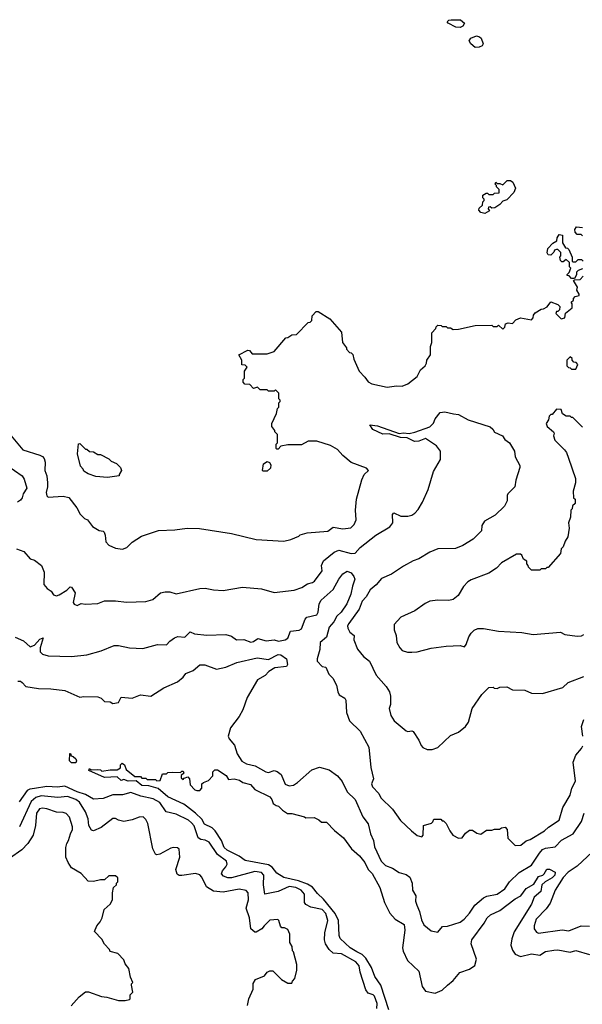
# Model space of a CAD drawing. Extents: x 2210602 to 2357277, y 510288 to 673808.
# Tile 409 of 464: x 2324709 to 2328793, y 629016 to 636170. Entities that reach past the tile are written whole.
import ezdxf

# ---------------------------------------------------------------- set-up
doc = ezdxf.new("R2010")
doc.units = 0

msp = doc.modelspace()

# ---------------------------------------------------------------- linework, layer by layer
at = {"layer": '0CON05XD'}
for points in [[(2327905, 636113.8), (2327875, 636116.2), (2327820, 636145), (2327812.5, 636155), (2327823.9, 636166.1), (2327840.5, 636169.5), (2327907.8, 636167.8), (2327936.7, 636145), (2327925, 636123.3), (2327905, 636113.8)], [(2328015, 635967.5), (2327983.6, 635993.6), (2327972.5, 636015), (2327983.6, 636036.4), (2328025, 636052.5), (2328046.1, 636046.1), (2328057.5, 636035), (2328072.5, 635995), (2328065, 635980), (2328045, 635970), (2328015, 635967.5)], [(2328085, 634762.5), (2328055, 634767.5), (2328042.5, 634785), (2328045, 634800), (2328068.3, 634821.7), (2328070, 634845), (2328080, 634855), (2328080, 634865), (2328070, 634875), (2328070, 634895), (2328095, 634910), (2328105, 634910), (2328115, 634900), (2328145, 634900), (2328155, 634910), (2328188.3, 634911.7), (2328190, 634935), (2328170, 634955), (2328170, 634965), (2328160, 634975), (2328165, 634990), (2328175, 634980), (2328195, 634980), (2328215, 634970), (2328248.3, 635001.7), (2328271.7, 635001.7), (2328289.3, 634989.3), (2328307.5, 634945), (2328296.4, 634913.6), (2328245, 634860), (2328215, 634850), (2328193, 634827), (2328157, 634803), (2328135, 634800), (2328125, 634810), (2328111.7, 634808.3), (2328110, 634795), (2328118.3, 634781.7), (2328085, 634762.5)], [(2328795, 634360), (2328761.7, 634348.3), (2328750, 634335), (2328750, 634315), (2328735, 634290), (2328715, 634290), (2328698.3, 634308.3), (2328681.7, 634311.7), (2328681.7, 634318.3), (2328698.3, 634331.7), (2328710, 634365), (2328700, 634375), (2328700, 634405), (2328675, 634427.5), (2328655, 634410), (2328645, 634410), (2328635, 634420), (2328630, 634445), (2328637.5, 634455), (2328637, 634477), (2328615, 634500), (2328605, 634500), (2328590, 634495), (2328585, 634480), (2328565, 634457.5), (2328545, 634460), (2328537.5, 634475), (2328541.7, 634508.3), (2328580, 634545), (2328608.3, 634561.7), (2328610, 634585), (2328625, 634610), (2328650, 634605), (2328648.3, 634548.3), (2328671.7, 634511.7), (2328685, 634510), (2328695, 634500), (2328720, 634445), (2328720, 634415), (2328725, 634410), (2328745, 634410), (2328762.5, 634427.5), (2328786.4, 634426.4), (2328800, 634415)], [(2328795, 634600), (2328785, 634610), (2328755, 634610), (2328740, 634625), (2328737.5, 634645), (2328750, 634665), (2328795, 634660)], [(2325455, 632323.3), (2325486.1, 632333.9), (2325525, 632372.5), (2325591.7, 632418.3), (2325715, 632458.8), (2325835, 632463.8), (2325925, 632476.2), (2326013.6, 632473.6), (2326245, 632436.7), (2326425, 632393.3), (2326625, 632380), (2326677, 632393), (2326735, 632417.5), (2326745, 632427.5), (2326795, 632442.5), (2326946.4, 632453.6), (2326985, 632483.3), (2327055, 632471.2), (2327111.7, 632478.3), (2327137.3, 632502.7), (2327150, 632535), (2327146, 632605), (2327153.8, 632685), (2327193, 632827), (2327210, 632865), (2327240, 632895), (2327225, 632910), (2327115, 632953.3), (2327055, 633003.3), (2327015.8, 633045.8), (2326965, 633076.7), (2326865, 633107.5), (2326803, 633107), (2326755, 633080), (2326655, 633080), (2326605, 633070), (2326585, 633050), (2326575, 633050), (2326570, 633055), (2326570, 633085), (2326580, 633095), (2326580, 633155), (2326560, 633175), (2326560, 633185), (2326540, 633215), (2326540, 633235), (2326571.7, 633308.3), (2326580, 633345), (2326590, 633355), (2326590, 633385), (2326600, 633395), (2326600, 633405), (2326590, 633415), (2326590, 633455), (2326565, 633480), (2326555, 633470), (2326515, 633470), (2326505, 633480), (2326455, 633480), (2326435, 633500), (2326405, 633490), (2326378.3, 633518.3), (2326341.7, 633521.7), (2326330, 633535), (2326330, 633555), (2326340, 633565), (2326340, 633615), (2326360, 633645), (2326345, 633660), (2326321.7, 633661.7), (2326320, 633695), (2326300, 633735), (2326365, 633768.8), (2326376.7, 633765), (2326395, 633742.5), (2326505, 633742.5), (2326555, 633760), (2326641.7, 633858.3), (2326655, 633860), (2326685, 633880), (2326718.3, 633881.7), (2326801.7, 633968.3), (2326818.3, 633971.7), (2326830, 633985), (2326831.7, 634018.3), (2326861.7, 634048.3), (2326875, 634050), (2326960, 633995), (2327045, 633900), (2327052.5, 633825), (2327080, 633785), (2327080, 633775), (2327101.7, 633751.7), (2327115, 633750), (2327127, 633737), (2327133, 633703), (2327172.5, 633615), (2327215, 633572.5), (2327238.8, 633538.8), (2327264.2, 633524.2), (2327375, 633498.8), (2327445, 633510), (2327485, 633506.7), (2327525, 633523.3), (2327595, 633577.5), (2327617.5, 633625), (2327652.5, 633655), (2327662.5, 633675), (2327663, 633697), (2327690, 633735), (2327690, 633795), (2327700, 633825), (2327700, 633895), (2327730, 633925), (2327731.7, 633938.3), (2327745, 633950), (2327767, 633947), (2327775, 633940), (2327805, 633940), (2327815, 633930), (2327835, 633930), (2327855, 633917.5), (2327895, 633920), (2328015, 633947.5), (2328135, 633950), (2328145, 633940), (2328175, 633940), (2328185, 633950), (2328215, 633920), (2328230, 633935), (2328235, 633960), (2328255, 633967.5), (2328287, 633963), (2328311.2, 633988.8), (2328345, 634002.5), (2328425, 633990), (2328437, 634003), (2328438.3, 634021.7), (2328450.7, 634039.3), (2328493, 634067), (2328511.7, 634068.3), (2328536.7, 634083.3), (2328565, 634120), (2328615, 634100), (2328630, 634085), (2328628.3, 634061.7), (2328615, 634050), (2328605, 634050), (2328600, 634035), (2328640, 633995), (2328665, 634002.5), (2328671.7, 634038.3), (2328720, 634075), (2328720, 634105), (2328711.7, 634118.3), (2328728.3, 634131.7), (2328730, 634145), (2328741.7, 634158.3), (2328770, 634165), (2328770, 634175), (2328752.5, 634205), (2328757, 634227), (2328730, 634275), (2328735, 634280), (2328778.3, 634281.7), (2328800, 634305)], [(2328745, 633630), (2328760, 633665), (2328748.3, 633678.3), (2328731.7, 633681.7), (2328720, 633695), (2328718.3, 633708.3), (2328705, 633720), (2328680, 633695), (2328680, 633655), (2328691.7, 633641.7), (2328705, 633640), (2328715, 633630), (2328745, 633630)], [(2324685, 632324.2), (2324738.8, 632305), (2324783.3, 632253.3), (2324815, 632243.3), (2324866.7, 632205), (2324886, 632155), (2324882.5, 632065), (2324907, 632037), (2324936.4, 632016.4), (2324955, 631990), (2324975, 631982.5), (2324995, 631990), (2325050, 632025), (2325075, 632050), (2325085, 632047.5), (2325111.2, 632005), (2325097.5, 631935), (2325103.6, 631923.6), (2325125, 631912.5), (2325155, 631926.7), (2325185, 631922.5), (2325275, 631926.7), (2325325, 631946.7), (2325405, 631946.7), (2325485, 631937.5), (2325625, 631943.3), (2325675, 631957.5), (2325730, 632005), (2325765, 632013.3), (2325797.5, 632012.5), (2325845, 631997.5), (2326015, 632036.2), (2326055, 632038.8), (2326115, 632027.5), (2326185, 632023.3), (2326325, 632047.5), (2326465, 632033.3), (2326555, 632006.7), (2326700, 632025), (2326755.9, 632044.1), (2326798.3, 632071.7), (2326835, 632080), (2326849.3, 632090.7), (2326903.3, 632165), (2326900, 632205), (2326915, 632238.8), (2326990.2, 632299.8), (2327025, 632315.6), (2327115, 632290), (2327145, 632292.9), (2327180, 632335), (2327295, 632423.8), (2327395.8, 632484.2), (2327416.7, 632515), (2327413.8, 632575), (2327423.9, 632586.1), (2327475, 632562.5), (2327527.1, 632562.9), (2327555, 632570.8), (2327576.2, 632585), (2327600.3, 632609.7), (2327632, 632665), (2327674.1, 632755.9), (2327712.7, 632887.3), (2327763.3, 632975), (2327763.3, 633035), (2327735, 633072.5), (2327655, 633125.8), (2327605, 633108.2), (2327575.6, 633105.6), (2327521.7, 633131.7), (2327473.4, 633133.4), (2327389.7, 633159.7), (2327345, 633158.1), (2327272.4, 633192.4), (2327250, 633225), (2327305, 633217.7), (2327463.9, 633163.9), (2327495, 633168.9), (2327535, 633164), (2327577.4, 633172.6), (2327685, 633212.5), (2327713, 633237), (2327725, 633270), (2327760, 633315), (2327795, 633321.2), (2327857.5, 633305), (2327895, 633300), (2327965, 633262.5), (2328125, 633211.2), (2328144.1, 633194.1), (2328155, 633173.3), (2328212.5, 633145), (2328230.5, 633120.5), (2328263.3, 633095), (2328301.2, 633035), (2328304.3, 632994.3), (2328339.3, 632930.7), (2328340, 632915), (2328310, 632825), (2328303.3, 632775), (2328252.5, 632725), (2328247, 632713), (2328247.5, 632675), (2328227.5, 632635), (2328160.3, 632569.7), (2328083.3, 632525), (2328062.5, 632495), (2328060, 632455), (2328000, 632395), (2327925, 632350), (2327871.7, 632328.3), (2327745, 632324), (2327685, 632301.4), (2327606.9, 632253.1), (2327565, 632237.5), (2327495, 632198.8), (2327408.5, 632141.5), (2327335, 632108.6), (2327295.5, 632064.5), (2327251.9, 632028.1), (2327223.1, 631976.9), (2327195, 631944), (2327172.1, 631887.9), (2327097.6, 631782.4), (2327089.2, 631765), (2327089.5, 631749.5), (2327105, 631720), (2327137.5, 631695), (2327133.9, 631663.9), (2327161.2, 631595), (2327205, 631543.3), (2327248.3, 631508.3), (2327296.4, 631406.4), (2327370, 631325), (2327392.5, 631285), (2327400, 631255), (2327400, 631195), (2327390, 631165), (2327403.8, 631115), (2327426.7, 631075), (2327515, 631003.8), (2327525, 630998.8), (2327555, 631003.3), (2327565, 630997.5), (2327606.7, 630935), (2327622.5, 630895), (2327635, 630882.5), (2327667, 630867), (2327703, 630867), (2327745, 630882.5), (2327835, 630970), (2327895, 630993.3), (2327945.9, 631034.1), (2327966.2, 631065), (2327994, 631166), (2328063.6, 631266.4), (2328115, 631317.5), (2328145, 631320), (2328153, 631313), (2328175, 631310), (2328195, 631320), (2328245, 631322.5), (2328285, 631300), (2328375, 631297.5), (2328425, 631277.5), (2328505, 631273.3), (2328651.7, 631318.3), (2328690, 631355), (2328805, 631396.7)], [(2328795, 633210), (2328725, 633280), (2328715, 633280), (2328705, 633290), (2328675, 633290), (2328650, 633305), (2328638.3, 633338.3), (2328605, 633340), (2328575, 633300), (2328565, 633300), (2328551.7, 633288.3), (2328547, 633263), (2328530, 633235), (2328537.5, 633215), (2328582.5, 633175), (2328587.5, 633165), (2328582.5, 633145), (2328593.3, 633115), (2328662.5, 633045), (2328677.5, 633025), (2328693.3, 632985), (2328742.5, 632835), (2328742.5, 632805), (2328727.5, 632745), (2328730, 632695), (2328740, 632685), (2328740, 632655), (2328721.7, 632638.3), (2328720, 632615), (2328710, 632605), (2328707.5, 632555), (2328692.5, 632515), (2328697.5, 632475), (2328687, 632413), (2328668.3, 632381.7), (2328655, 632340), (2328640, 632325), (2328635, 632290), (2328545, 632190), (2328535, 632190), (2328525, 632180), (2328495, 632180), (2328485, 632170), (2328425, 632170), (2328401.7, 632191.7), (2328400, 632205), (2328390, 632215), (2328390, 632235), (2328365, 632250), (2328355, 632280), (2328345, 632287.5), (2328315, 632287.5), (2328205, 632223.3), (2328170, 632185), (2328115, 632148.8), (2327985, 632100), (2327962.5, 632085), (2327929.3, 632050.7), (2327892.5, 631985), (2327855, 631957.5), (2327825, 631950), (2327745, 631951.2), (2327685, 631943.8), (2327651.7, 631928.3), (2327575.9, 631874.1), (2327475, 631827.5), (2327427.5, 631775), (2327427, 631737), (2327442.5, 631695), (2327447.5, 631645), (2327467.5, 631605), (2327485, 631587.5), (2327523.6, 631573.6), (2327555, 631573.3)], [(2324646, 633146), (2324730, 633045), (2324855.8, 633005.8), (2324875, 632996.2), (2324885, 632982.5), (2324892.9, 632955), (2324891.1, 632895), (2324904.4, 632855), (2324911.2, 632805), (2324911.2, 632775), (2324900, 632735), (2324905, 632710), (2324915, 632700), (2325025, 632707.5), (2325065, 632697.5), (2325123.6, 632623.6), (2325147, 632577), (2325180, 632545), (2325200, 632535), (2325237, 632487), (2325285, 632457.5), (2325315, 632452.5), (2325322.5, 632445), (2325330, 632425), (2325333.3, 632375), (2325355, 632352.5), (2325405, 632330), (2325455, 632323.3)], [(2325345, 632842.5), (2325260.7, 632850.7), (2325205, 632870), (2325175, 632890), (2325170, 632905), (2325150, 632925), (2325128.8, 633015), (2325135, 633087.5), (2325145, 633090), (2325185, 633050), (2325195, 633050), (2325215, 633032.5), (2325245, 633030), (2325275, 633010), (2325295, 633010), (2325355, 632980), (2325373, 632963), (2325410, 632945), (2325440, 632915), (2325447.5, 632895), (2325430, 632865), (2325430, 632855), (2325345, 632842.5)], [(2324615, 632932), (2324726.7, 632855), (2324741.7, 632831.7), (2324761.2, 632765), (2324733.8, 632725), (2324726.7, 632695), (2324715, 632677.5), (2324692.5, 632665)], [(2326505, 632890), (2326475, 632890), (2326470, 632895), (2326477.5, 632942.5), (2326505, 632960), (2326523, 632953), (2326532.5, 632935), (2326528.3, 632911.7), (2326505, 632890)], [(2324675, 631683.6), (2324737.2, 631657.2), (2324785, 631613.8), (2324816, 631624), (2324855, 631668.1), (2324878.3, 631678.3), (2324858.2, 631605), (2324857.1, 631577.1), (2324875, 631558.8), (2324915, 631548.8), (2325085, 631543.3), (2325195, 631553.8), (2325300, 631585), (2325395, 631623.3), (2325425, 631623.3), (2325505.9, 631605.9), (2325601.7, 631601.7), (2325709.3, 631630.7), (2325775, 631627.5), (2325797.5, 631655), (2325831.7, 631678.3), (2325857, 631687), (2325906.4, 631683.6), (2325945, 631722.5), (2325977, 631707), (2326067, 631697), (2326205, 631702.5), (2326245, 631690), (2326283, 631663), (2326335, 631666.7), (2326386.4, 631646.4), (2326405, 631651.2), (2326436.1, 631673.9), (2326496.6, 631656.6), (2326555, 631663.3), (2326586.4, 631653.6), (2326635, 631664.3), (2326655, 631676), (2326673.8, 631726.2), (2326736.7, 631733.3), (2326755, 631743.3), (2326780.6, 631815), (2326792.2, 631827.8), (2326865, 631846.7), (2326876, 631865), (2326882.9, 631925), (2326897.1, 631952.9), (2326985, 632029.2), (2327024.2, 632105), (2327055, 632143.3), (2327085, 632162.5), (2327115, 632150), (2327135, 632123.3), (2327140.8, 632105), (2327125.5, 632054.5), (2327113.1, 631995), (2327084.5, 631925), (2327041.8, 631865), (2327009.6, 631835), (2326987.9, 631795), (2326954, 631756), (2326935, 631684), (2326889.2, 631645), (2326887.3, 631592.7), (2326867.5, 631525), (2326868.3, 631508.3), (2326905, 631470), (2326930, 631465), (2326952.5, 631415), (2326982.5, 631385), (2327007.5, 631335), (2327017.5, 631285), (2327027.5, 631265), (2327069.3, 631239.3), (2327076.4, 631226.4), (2327080, 631135), (2327103.8, 631075), (2327180.7, 631000.7), (2327243.3, 630885), (2327257, 630737), (2327276.7, 630655), (2327261.7, 630618.3), (2327268.8, 630595), (2327315, 630547.5), (2327330, 630515), (2327413.9, 630433.9), (2327472.3, 630352.3), (2327552.5, 630275)], [(2327555, 631573.3), (2327595, 631576.7), (2327695, 631603.3), (2327805, 631616.7), (2327905, 631622.5), (2327936.4, 631613.6), (2327950.7, 631629.3), (2327970, 631685), (2327987, 631713), (2328007, 631733), (2328035, 631746.7), (2328075, 631746.7), (2328185, 631726.2), (2328353.6, 631716.4), (2328435, 631703.8), (2328635, 631720), (2328665, 631703.8), (2328755, 631690), (2328786.1, 631693.9), (2328805, 631703.3)], [(2324695, 631362.5), (2324715, 631362.5), (2324727.5, 631355), (2324754.1, 631324.1), (2324845, 631310), (2324935, 631308), (2325035, 631295.8), (2325145, 631246.7), (2325175, 631253.3), (2325275, 631248.8), (2325300.5, 631240.5), (2325325, 631216.7), (2325365, 631212.5), (2325385, 631202.5), (2325425, 631207.5), (2325445, 631247.5), (2325525, 631240), (2325585, 631263.3), (2325660, 631255), (2325754.1, 631315.9), (2325855, 631358.8), (2325895, 631393.3), (2325915, 631420), (2325968.3, 631441.7), (2326015, 631481.2), (2326052.3, 631482.3), (2326138.3, 631451.7), (2326204.1, 631465.9), (2326285, 631500), (2326432.5, 631532.5), (2326515, 631521.2), (2326585, 631556.9), (2326605.4, 631555.4), (2326645.9, 631525.9), (2326652.5, 631485), (2326645, 631470), (2326559.6, 631460.4), (2326516.1, 631433.9), (2326491.2, 631405), (2326435.6, 631374.4), (2326360.8, 631245), (2326328, 631155), (2326302.5, 631107.5), (2326239.2, 631025), (2326222, 630965), (2326228.8, 630945), (2326268.9, 630898.9), (2326287.1, 630835), (2326322, 630782), (2326355, 630762.9), (2326418, 630748), (2326494.5, 630704.5), (2326515, 630701.1), (2326555, 630714.3), (2326577, 630707), (2326606.2, 630685), (2326636.1, 630616.1), (2326665, 630603.8), (2326695, 630608.8), (2326725, 630626.7), (2326829.5, 630720.5), (2326885, 630738.8), (2326955, 630720), (2327015, 630676), (2327050, 630635), (2327085, 630558.8), (2327144.4, 630504.4), (2327198.7, 630378.7), (2327237.5, 630327.5), (2327255.6, 630255), (2327276.7, 630205), (2327285, 630160), (2327331.9, 630055), (2327365, 630024.2), (2327415.6, 630005.6), (2327464.2, 629974.2), (2327515, 629958), (2327540, 629940), (2327556.9, 629895), (2327560.8, 629845), (2327584, 629805), (2327582.9, 629765), (2327590.8, 629735)], [(2328797.5, 630965), (2328786.7, 631035), (2328803.3, 631085)], [(2327552.5, 630275), (2327595, 630242.5), (2327627, 630233), (2327637.5, 630245), (2327640, 630315), (2327697, 630333), (2327708.3, 630341.7), (2327715, 630360), (2327765, 630360), (2327775, 630350), (2327785, 630350), (2327805, 630330), (2327830, 630275), (2327853.6, 630243.6), (2327895, 630222.5), (2327920, 630225), (2327945, 630260), (2327975, 630280), (2327995, 630280), (2328028.3, 630258.3), (2328055, 630252.5), (2328098.3, 630281.7), (2328135, 630280), (2328155, 630287.5), (2328191.7, 630288.3), (2328205, 630297.5), (2328231.7, 630301.7), (2328247, 630287), (2328253, 630223), (2328305, 630170), (2328347, 630173), (2328385, 630202.5), (2328415, 630213.3), (2328518.8, 630275), (2328547, 630303), (2328625.8, 630354.2), (2328651.9, 630445), (2328705.6, 630535), (2328717.1, 630585), (2328742.3, 630637.7), (2328725.8, 630775), (2328746.9, 630825), (2328788, 630875), (2328795.7, 630894.3)], [(2325115, 630770), (2325085, 630770), (2325070, 630785), (2325071.7, 630838.3), (2325078.3, 630838.3), (2325081.7, 630821.7), (2325097, 630817), (2325115, 630800), (2325120, 630785), (2325115, 630770)], [(2327388.7, 628975), (2327331.3, 629155), (2327287.3, 629217.3), (2327262.1, 629282.1), (2327221, 629351), (2327195, 629378.5), (2327156.5, 629396.5), (2327106.9, 629425), (2327034, 629495), (2327027.5, 629515), (2327022.1, 629625), (2326998.2, 629675), (2326915, 629779.5), (2326870.5, 629820.5), (2326835, 629866.7), (2326797.9, 629887.9), (2326732.5, 629912.5), (2326625, 629937.5), (2326575, 629967.5), (2326542.2, 630012.2), (2326515, 630028.6), (2326345, 630060), (2326301.4, 630091.4), (2326215, 630135.8), (2326192.9, 630155), (2326172.9, 630205), (2326127.1, 630277.1), (2326105, 630298), (2326051.2, 630325), (2326030.8, 630360.8), (2325985.7, 630405.7), (2325918.8, 630455), (2325899.6, 630469.6), (2325785, 630522.9), (2325713.6, 630583.6), (2325645, 630602.5), (2325595, 630606.7), (2325555, 630640), (2325497, 630637), (2325465, 630650), (2325445, 630642.5), (2325415, 630667.5), (2325325, 630663.3), (2325210, 630715), (2325215, 630730), (2325228.3, 630718.3), (2325275, 630722.5), (2325295, 630720), (2325305, 630710), (2325365, 630720), (2325415, 630720), (2325440, 630735), (2325440, 630755), (2325452.5, 630767.5), (2325470, 630755), (2325481.7, 630721.7), (2325545, 630670), (2325585, 630670), (2325595, 630660), (2325625, 630660), (2325635, 630650), (2325695, 630650), (2325705, 630640), (2325728.3, 630641.7), (2325745, 630690), (2325775, 630690), (2325785, 630700), (2325815, 630702.5), (2325875, 630700), (2325885, 630710), (2325895, 630710), (2325900, 630695), (2325881.7, 630678.3), (2325881.7, 630661.7), (2325895, 630650), (2325901.7, 630658.3), (2325928.3, 630668.3), (2325940, 630655), (2325945, 630610), (2325980, 630575), (2325995, 630570), (2326015, 630570), (2326030, 630585), (2326031.7, 630618.3), (2326041.7, 630628.3), (2326078.3, 630641.7), (2326110, 630675), (2326110, 630705), (2326125, 630720), (2326145, 630720), (2326207.7, 630677.7), (2326225, 630650), (2326265, 630653.3), (2326305, 630643.3), (2326327.5, 630627.5), (2326385, 630613.3), (2326415, 630577.5), (2326525, 630523.3), (2326538.8, 630505), (2326548.8, 630475), (2326570.9, 630460.9), (2326586.2, 630455), (2326615.9, 630425.9), (2326653, 630403), (2326685, 630402.5), (2326775, 630377.5), (2326785, 630370), (2326845, 630372.5), (2326880, 630355), (2326898.3, 630338.3), (2326935, 630340), (2326995, 630277.5), (2327060, 630225), (2327117.5, 630145), (2327176.2, 630095), (2327213.8, 630045), (2327238.8, 629995), (2327266.2, 629965), (2327323.9, 629863.9), (2327356.7, 629755), (2327395, 629677.5), (2327433.3, 629635), (2327498.8, 629595), (2327505.5, 629555.5), (2327488.5, 629425), (2327492.2, 629402.2), (2327524.3, 629335), (2327606.7, 629256.7), (2327630, 629145), (2327655, 629112.5), (2327724.2, 629095.8), (2327775, 629118.6), (2327815, 629154.2), (2327855, 629188.6), (2327903.9, 629246.1), (2327975, 629270), (2328012.3, 629297.7), (2328024, 629345), (2327986.2, 629455), (2327990, 629485), (2328081.2, 629605), (2328103.3, 629645), (2328127.5, 629665), (2328195, 629696.2), (2328305, 629781.2), (2328346.4, 629803.6), (2328385, 629856.7), (2328441.2, 629888.8), (2328475, 629943.3), (2328506.2, 629953.8), (2328516.4, 629963.6), (2328535, 629997.5), (2328555, 629997.5), (2328595, 629976.7), (2328594, 629955), (2328575, 629934.3), (2328524.2, 629905.8), (2328500, 629885), (2328492, 629835), (2328443.3, 629795), (2328425, 629743.8), (2328297.6, 629542.4), (2328280.5, 629490.5), (2328272.9, 629445), (2328285, 629408.8), (2328305, 629380), (2328345, 629363.8), (2328425, 629382.5), (2328485, 629374), (2328525, 629400), (2328585, 629410), (2328615, 629410.8), (2328705, 629393.8), (2328745, 629406), (2328845, 629378.6)], [(2327300.6, 628985), (2327302.4, 629022.4), (2327285, 629076), (2327275, 629085.7), (2327237.7, 629097.7), (2327221.7, 629121.7), (2327180.5, 629249.5), (2327173.1, 629295), (2327149.2, 629325), (2327045, 629383.5), (2326985, 629388.5), (2326955, 629412.9), (2326929.5, 629455), (2326921.1, 629485), (2326924.4, 629535), (2326944.6, 629624.6), (2326930.9, 629675), (2326905, 629705.5), (2326821.7, 629721.7), (2326785, 629741.4), (2326776.5, 629756.5), (2326775.4, 629815), (2326752.5, 629845), (2326712, 629865), (2326665, 629871.3), (2326584.3, 629835.7), (2326487.5, 629815), (2326478.2, 629885), (2326480.9, 629955), (2326465, 629973.5), (2326415, 629981.3), (2326245, 629935.6), (2326220, 629935), (2326187.7, 629947.7), (2326173.9, 629963.9), (2326180, 629985), (2326205.8, 630015), (2326214.3, 630035), (2326210, 630055), (2326143.5, 630105), (2326084.4, 630194.4), (2326055, 630209.2), (2326022.3, 630212.3), (2326004.4, 630224.4), (2325975, 630312), (2325956.7, 630335), (2325935, 630352.5), (2325845, 630398.1), (2325771.2, 630415), (2325725, 630481.1), (2325678.3, 630508.3), (2325588.8, 630528.8), (2325515, 630553.8), (2325455, 630538), (2325385, 630537.7), (2325315, 630510), (2325245, 630505.7), (2325185, 630541.3), (2325125, 630560), (2325035, 630601.8), (2324983.9, 630593.9), (2324905, 630598.6), (2324815, 630582.9), (2324781.1, 630578.9), (2324761.9, 630568.1), (2324705, 630486.2)], [(2326361.7, 629008.3), (2326372.5, 629055), (2326402.5, 629125), (2326403, 629167), (2326420, 629195), (2326485, 629222.5), (2326505, 629250), (2326525, 629260), (2326545, 629260), (2326610, 629195), (2326655, 629170), (2326685, 629170), (2326690, 629185), (2326707, 629203), (2326720, 629265), (2326720, 629305), (2326697, 629397), (2326690, 629405), (2326687, 629437), (2326670, 629465), (2326670, 629525), (2326655, 629560), (2326631.7, 629571.7), (2326612.5, 629572.5), (2326602.5, 629582.5), (2326590, 629625), (2326581.7, 629631.7), (2326525, 629627.5), (2326483.9, 629586.1), (2326466.4, 629563.6), (2326425, 629540), (2326415, 629540), (2326387.5, 629565), (2326377.5, 629645), (2326353.3, 629715), (2326368.8, 629775), (2326366.2, 629825), (2326353.6, 629843.6), (2326302.5, 629852.5), (2326185, 629831.1), (2326115, 629837.5), (2326065, 629869.2), (2326030, 629940), (2326015, 629955.8), (2325985, 629965.8), (2325885, 629951.2), (2325865, 629951.2), (2325850.5, 629960.5), (2325841.2, 629995), (2325870.8, 630085), (2325865, 630142.5), (2325855, 630153.3), (2325825, 630156.2), (2325805, 630151.2), (2325725, 630106.7), (2325705, 630102.5), (2325695, 630107.5), (2325674, 630145), (2325638.8, 630328.8), (2325625, 630357.5), (2325605, 630377.5), (2325576.7, 630376.7), (2325525, 630356.2), (2325465, 630343.3), (2325425, 630353.3), (2325405, 630366.7), (2325385, 630366.7), (2325299.4, 630300.6), (2325245, 630276.7), (2325230.5, 630280.5), (2325211.4, 630315), (2325206.1, 630363.9), (2325186.4, 630415), (2325142.7, 630485), (2325117.1, 630505), (2325055, 630525.4), (2324985, 630517.5), (2324865, 630531.6), (2324825, 630518.9), (2324791.7, 630488.3), (2324707.1, 630305)], [(2325083.3, 629005), (2325140.7, 629069.3), (2325185, 629107.5), (2325207, 629107), (2325303, 629073), (2325341.7, 629068.3), (2325425, 629042.5), (2325475, 629042.5), (2325505, 629050), (2325510, 629055), (2325510, 629085), (2325530, 629105), (2325520, 629155), (2325520, 629165), (2325530, 629175), (2325513, 629213), (2325500, 629275), (2325475, 629310), (2325465, 629340), (2325420, 629385), (2325365, 629400), (2325360, 629415), (2325323, 629453), (2325305, 629490), (2325252.5, 629545), (2325267.5, 629585), (2325292.5, 629615), (2325307.5, 629645), (2325322.5, 629705), (2325365, 629742.5), (2325382.5, 629775), (2325382.5, 629825), (2325390, 629865), (2325410, 629885), (2325410, 629895), (2325420, 629905), (2325420, 629935), (2325405, 629950), (2325355, 629950), (2325325, 629920), (2325295, 629920), (2325245, 629907.5), (2325205, 629910), (2325155.8, 629965.8), (2325085, 630007.5), (2325060, 630045), (2325043.9, 630083.9), (2325043.9, 630153.9), (2325050, 630185), (2325063.3, 630205), (2325076.7, 630255), (2325092.5, 630285), (2325092.5, 630305), (2325070, 630375), (2325045, 630403.3), (2325025, 630410), (2324975, 630410.8), (2324905.5, 630435.5), (2324875, 630440.6), (2324852.8, 630437.2), (2324830.5, 630405), (2324822.5, 630315), (2324805.6, 630245), (2324767.8, 630185), (2324725, 630137.3), (2324635.3, 630074.7)], [(2327590.8, 629735), (2327610.5, 629690.5), (2327625, 629630), (2327643, 629593), (2327695, 629550), (2327745, 629540), (2327778.3, 629581.7), (2327815, 629582.5), (2327905, 629612.5), (2327935, 629633.3), (2327975, 629677.5), (2328012.7, 629737.3), (2328075, 629788.6), (2328099.1, 629800.9), (2328175, 629816.5), (2328230, 629855), (2328265.3, 629904.7), (2328335, 629974.4), (2328422.9, 630027.1), (2328481.9, 630115), (2328505, 630139.4), (2328525, 630149.5), (2328595, 630161.1), (2328641.5, 630208.5), (2328725.8, 630255), (2328788.1, 630345), (2328807.5, 630405)], [(2328866.9, 630123.1), (2328755, 630020), (2328691.1, 629975), (2328655, 629937.8), (2328595.6, 629845), (2328559.3, 629750.7), (2328529.6, 629710.4), (2328458.8, 629635), (2328444, 629585), (2328444, 629564), (2328460.5, 629540.5), (2328475, 629533.3), (2328646.1, 629556.1), (2328695, 629550), (2328785, 629586), (2328845, 629583.8)]]:
    msp.add_lwpolyline(points, dxfattribs=at)

doc.saveas('drawing.dxf')
